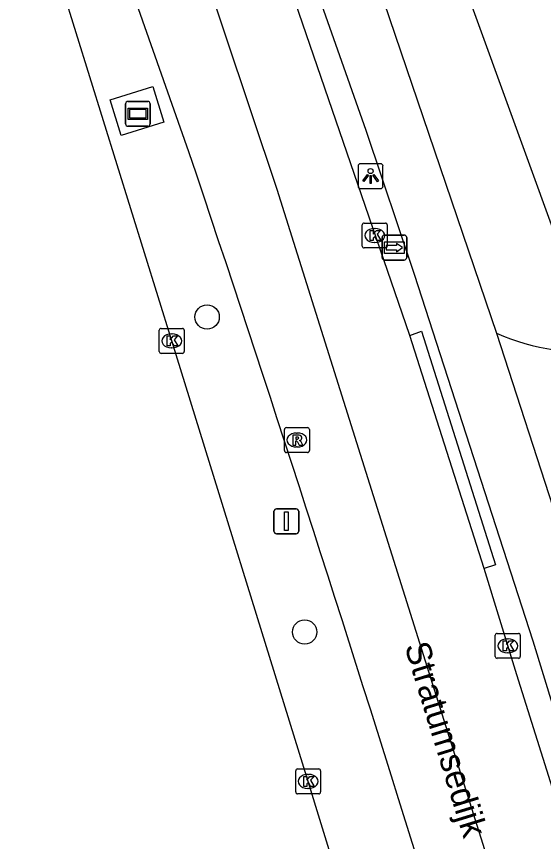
# Model space of a CAD drawing. Extents: x 161801 to 162379, y 382315 to 382832.
# Drawn here: x 161832.9 to 161854.04, y 382445.29 to 382478.37 of the extents above; entities that cross this region are included whole.
import ezdxf

# ---------------------------------------------------------------- set-up
doc = ezdxf.new("R2010")
doc.units = 0
for name, color, linetype in [('IMGEO_Boom', 7, 'Continuous'), ('IMGEO_Fietspad_gesloten', 7, 'Continuous'), ('IMGEO_Kolk', 7, 'Continuous'), ('IMGEO_Lichtpunt', 7, 'Continuous'), ('IMGEO_Openbare_ruimte_label', 7, 'Continuous'), ('IMGEO_OVBaan_gesloten', 7, 'Continuous'), ('IMGEO_Reclamebord', 7, 'Continuous'), ('IMGEO_Rijbaan_lokaal_gesloten', 7, 'Continuous'), ('IMGEO_Rijbaan_lokaal_open', 7, 'Continuous'), ('IMGEO_Rioolput', 7, 'Continuous'), ('IMGEO_Verkeersbordpaal', 7, 'Continuous'), ('IMGEO_Voetpad_gesloten', 7, 'Continuous'), ('IMGEO_Voetpad_open', 7, 'Continuous'), ('IMGEO_Wegwijzer', 7, 'Continuous')]:
    doc.layers.add(name, color=color, linetype=linetype)

msp = doc.modelspace()

# ---------------------------------------------------------------- linework, layer by layer
at = {"layer": 'IMGEO_Boom'}
for centre in [(161840.548, 382466.322), (161844.46, 382453.688)]:
    msp.add_circle(centre, 0.489, dxfattribs=at)
at = {"layer": 'IMGEO_Fietspad_gesloten'}
for points in [[(161826.981, 382537.546), (161840.286, 382500), (161845.368, 382485.66), (161852.152, 382465.672)], [(161874.188, 382385.693), (161862.955, 382422.925), (161853.619, 382453.317), (161848.857, 382468.021), (161846.925, 382473.796), (161837.687, 382500), (161824.606, 382537.105)]]:
    msp.add_lwpolyline(points, dxfattribs=at)
at = {"layer": 'IMGEO_Kolk'}
for p, q in [((161846.768, 382469.164), (161846.768, 382470.016)), ((161846.843, 382470.09), (161847.695, 382470.09)), ((161847.769, 382470.016), (161847.769, 382469.164)), ((161847.256, 382469.87), (161847.281, 382469.87)), ((161847.279, 382469.31), (161847.254, 382469.31)), ((161847.695, 382469.09), (161846.843, 382469.09)), ((161838.628, 382464.936), (161838.628, 382465.788)), ((161838.703, 382465.862), (161839.555, 382465.862)), ((161839.116, 382465.642), (161839.141, 382465.642)), ((161839.629, 382465.788), (161839.629, 382464.936)), ((161839.139, 382465.082), (161839.114, 382465.082)), ((161839.555, 382464.862), (161838.703, 382464.862)), ((161852.103, 382452.707), (161852.103, 382453.559)), ((161852.178, 382453.633), (161853.03, 382453.633)), ((161852.591, 382453.413), (161852.616, 382453.413)), ((161853.104, 382453.559), (161853.104, 382452.707)), ((161852.614, 382452.853), (161852.589, 382452.853)), ((161853.03, 382452.633), (161852.178, 382452.633)), ((161844.099, 382447.273), (161844.099, 382448.125)), ((161844.174, 382448.199), (161845.026, 382448.199)), ((161845.1, 382448.125), (161845.1, 382447.273)), ((161844.587, 382447.979), (161844.612, 382447.979)), ((161844.61, 382447.419), (161844.585, 382447.419)), ((161845.026, 382447.199), (161844.174, 382447.199))]:
    msp.add_line(p, q, dxfattribs=at)
for points in [[(161846.768, 382469.164), (161846.768, 382470.016)], [(161846.843, 382470.09), (161847.695, 382470.09)], [(161847.769, 382470.016), (161847.769, 382469.164)], [(161847.089, 382469.79), (161847.212, 382469.79), (161847.212, 382469.639), (161847.342, 382469.79), (161847.506, 382469.79), (161847.36, 382469.639), (161847.513, 382469.39), (161847.361, 382469.39), (161847.276, 382469.554), (161847.212, 382469.487), (161847.212, 382469.39), (161847.089, 382469.39), (161847.089, 382469.79)], [(161847.695, 382469.09), (161846.843, 382469.09)], [(161838.628, 382464.936), (161838.628, 382465.788)], [(161838.703, 382465.862), (161839.555, 382465.862)], [(161839.629, 382465.788), (161839.629, 382464.936)], [(161838.949, 382465.562), (161839.072, 382465.562), (161839.072, 382465.411), (161839.202, 382465.562), (161839.366, 382465.562), (161839.22, 382465.411), (161839.373, 382465.162), (161839.221, 382465.162), (161839.136, 382465.326), (161839.072, 382465.259), (161839.072, 382465.162), (161838.949, 382465.162), (161838.949, 382465.562)], [(161839.555, 382464.862), (161838.703, 382464.862)], [(161852.103, 382452.707), (161852.103, 382453.559)], [(161852.178, 382453.633), (161853.03, 382453.633)], [(161853.104, 382453.559), (161853.104, 382452.707)], [(161852.424, 382453.333), (161852.547, 382453.333), (161852.547, 382453.182), (161852.677, 382453.333), (161852.841, 382453.333), (161852.695, 382453.182), (161852.848, 382452.933), (161852.696, 382452.933), (161852.611, 382453.097), (161852.547, 382453.03), (161852.547, 382452.933), (161852.424, 382452.933), (161852.424, 382453.333)], [(161853.03, 382452.633), (161852.178, 382452.633)], [(161844.099, 382447.273), (161844.099, 382448.125)], [(161844.174, 382448.199), (161845.026, 382448.199)], [(161845.1, 382448.125), (161845.1, 382447.273)], [(161844.42, 382447.899), (161844.543, 382447.899), (161844.543, 382447.748), (161844.673, 382447.899), (161844.837, 382447.899), (161844.691, 382447.748), (161844.844, 382447.499), (161844.692, 382447.499), (161844.607, 382447.663), (161844.543, 382447.596), (161844.543, 382447.499), (161844.42, 382447.499), (161844.42, 382447.899)], [(161845.026, 382447.199), (161844.174, 382447.199)]]:
    msp.add_lwpolyline(points, dxfattribs=at)
for centre, start, end in [((161846.845, 382470.014), 91.552, 178.448), ((161846.845, 382470.014), 91.552, 178.448), ((161847.693, 382470.014), 1.552, 88.448), ((161847.693, 382470.014), 1.552, 88.448), ((161846.845, 382469.166), 181.552, 268.448), ((161846.845, 382469.166), 181.552, 268.448), ((161847.693, 382469.166), 271.552, 358.448), ((161847.693, 382469.166), 271.552, 358.448), ((161838.705, 382465.786), 91.552, 178.448), ((161838.705, 382465.786), 91.552, 178.448), ((161839.553, 382465.786), 1.552, 88.448), ((161839.553, 382465.786), 1.552, 88.448), ((161838.705, 382464.938), 181.552, 268.448), ((161838.705, 382464.938), 181.552, 268.448), ((161839.553, 382464.938), 271.552, 358.448), ((161839.553, 382464.938), 271.552, 358.448), ((161852.18, 382453.557), 91.552, 178.448), ((161852.18, 382453.557), 91.552, 178.448), ((161853.028, 382453.557), 1.552, 88.448), ((161853.028, 382453.557), 1.552, 88.448), ((161852.18, 382452.709), 181.552, 268.448), ((161852.18, 382452.709), 181.552, 268.448), ((161853.028, 382452.709), 271.552, 358.448), ((161853.028, 382452.709), 271.552, 358.448), ((161844.176, 382448.123), 91.552, 178.448), ((161844.176, 382448.123), 91.552, 178.448), ((161845.024, 382448.123), 1.552, 88.448), ((161845.024, 382448.123), 1.552, 88.448), ((161844.176, 382447.275), 181.552, 268.448), ((161844.176, 382447.275), 181.552, 268.448), ((161845.024, 382447.275), 271.552, 358.448), ((161845.024, 382447.275), 271.552, 358.448)]:
    msp.add_arc(centre, 0.0765, start, end, dxfattribs=at)
for centre, major_axis, ratio, start_param, end_param in [((161847.255, 382469.59), (-0.387, 0.002), 0.722429, 4.712389, 7.853982), ((161847.28, 382469.59), (-0.39, 0.002), 0.717154, 1.570796, 4.712389), ((161839.115, 382465.362), (-0.387, 0.002), 0.722429, 4.712389, 7.853982), ((161839.14, 382465.362), (-0.39, 0.002), 0.717154, 1.570796, 4.712389), ((161852.59, 382453.133), (-0.387, 0.002), 0.722429, 4.712389, 7.853982), ((161852.615, 382453.133), (-0.39, 0.002), 0.717154, 1.570796, 4.712389), ((161844.586, 382447.699), (-0.387, 0.002), 0.722429, 4.712389, 7.853982), ((161844.611, 382447.699), (-0.39, 0.002), 0.717154, 1.570796, 4.712389)]:
    msp.add_ellipse(centre, major_axis=major_axis, ratio=ratio, start_param=start_param, end_param=end_param, dxfattribs=at)
at = {"layer": 'IMGEO_Lichtpunt'}
for p, q in [((161846.604, 382472.375), (161846.604, 382471.568)), ((161846.604, 382472.375), (161846.604, 382471.568)), ((161847.506, 382472.47), (161846.698, 382472.47)), ((161847.506, 382472.47), (161846.698, 382472.47)), ((161847.6, 382471.568), (161847.6, 382472.375)), ((161847.6, 382471.568), (161847.6, 382472.375)), ((161846.698, 382471.474), (161847.506, 382471.474)), ((161846.698, 382471.474), (161847.506, 382471.474))]:
    msp.add_line(p, q, dxfattribs=at)
for points in [[(161846.978, 382472.039), (161847.017, 382472.011), (161846.829, 382471.749), (161846.791, 382471.776), (161846.978, 382472.039)], [(161847.08, 382471.991), (161847.127, 382471.991), (161847.127, 382471.669), (161847.08, 382471.669), (161847.08, 382471.991)], [(161847.19, 382472.011), (161847.228, 382472.038), (161847.415, 382471.776), (161847.376, 382471.748), (161847.19, 382472.011)]]:
    msp.add_lwpolyline(points, dxfattribs=at)
msp.add_circle((161847.103, 382472.173), 0.0994, dxfattribs=at)
for centre, start, end in [((161846.698, 382472.375), 90, 180), ((161846.698, 382472.375), 90, 180), ((161847.506, 382472.375), 0, 90), ((161847.506, 382472.375), 0, 90), ((161846.698, 382471.568), 180, 270), ((161846.698, 382471.568), 180, 270), ((161847.506, 382471.568), 270, 0), ((161847.506, 382471.568), 270, 360)]:
    msp.add_arc(centre, 0.0946, start, end, dxfattribs=at)
at = {"layer": 'IMGEO_OVBaan_gesloten'}
msp.add_lwpolyline([(161855.242, 382413.135), (161855.195, 382413.368), (161849.721, 382431.019), (161844.598, 382447.699), (161839.128, 382465.362), (161833.649, 382483.027), (161828.156, 382500), (161822.731, 382516.012), (161822.311, 382517.164), (161816.518, 382533.648), (161806.006, 382563.637), (161805.816, 382564.034)], dxfattribs=at)
at = {"layer": 'IMGEO_Reclamebord'}
for p, q in [((161837.275, 382474.069), (161837.275, 382474.869)), ((161837.275, 382474.869), (161837.275, 382474.069)), ((161837.375, 382474.969), (161838.165, 382474.969)), ((161838.165, 382474.969), (161837.375, 382474.969)), ((161838.265, 382474.869), (161838.265, 382474.069)), ((161838.265, 382474.069), (161838.265, 382474.869)), ((161838.165, 382473.969), (161837.375, 382473.969)), ((161837.375, 382473.969), (161838.165, 382473.969))]:
    msp.add_line(p, q, dxfattribs=at)
for points in [[(161837.376, 382474.701), (161838.164, 382474.701), (161838.164, 382474.237), (161837.376, 382474.237), (161837.376, 382474.701)], [(161837.441, 382474.636), (161837.441, 382474.302), (161838.099, 382474.302), (161838.099, 382474.636), (161837.441, 382474.636)]]:
    msp.add_lwpolyline(points, dxfattribs=at)
for centre, start, end in [((161837.375, 382474.869), 90, 180), ((161837.375, 382474.869), 90, 180), ((161838.165, 382474.869), 0, 90), ((161838.165, 382474.869), 360, 90), ((161837.375, 382474.069), 180, 270), ((161837.375, 382474.069), 180, 270), ((161838.165, 382474.069), 270, 0), ((161838.165, 382474.069), 270, 0)]:
    msp.add_arc(centre, 0.1, start, end, dxfattribs=at)
at = {"layer": 'IMGEO_Rijbaan_lokaal_gesloten'}
for points in [[(161839.819, 382472.947), (161833.175, 382491.839), (161830.261, 382500), (161816.839, 382537.592), (161807.218, 382564.539), (161807.037, 382565.026)], [(161880.89, 382348.212), (161873.956, 382371.495), (161860.968, 382415.409), (161843.36, 382471.44), (161833.869, 382499.799), (161823.261, 382529.817), (161819.934, 382538.863), (161819.264, 382540.686)], [(161848.679, 382465.577), (161843.633, 382480.256), (161841.564, 382486.151), (161841.51, 382486.347)], [(161851.654, 382456.235), (161848.679, 382465.577)], [(161873.202, 382385.401), (161872.637, 382387.265), (161867.36, 382404.961), (161857.164, 382438.4), (161854.775, 382446.241), (161852.968, 382451.967), (161851.654, 382456.235)]]:
    msp.add_lwpolyline(points, dxfattribs=at)
msp.add_arc((160592.375, 382054.537), 1315.744, 17.231819, 18.542176, dxfattribs=at)
at = {"layer": 'IMGEO_Rijbaan_lokaal_open'}
msp.add_lwpolyline([(161852.152, 382465.672), (161854.566, 382458.22)], dxfattribs=at)
msp.add_arc((161855.658, 382473.49), 8.568, 245.8453, 278.0852, dxfattribs=at)
at = {"layer": 'IMGEO_Rioolput'}
for p, q in [((161843.65, 382460.962), (161843.65, 382461.814)), ((161843.725, 382461.888), (161844.577, 382461.888)), ((161844.138, 382461.668), (161844.163, 382461.668)), ((161844.651, 382461.814), (161844.651, 382460.962)), ((161844.161, 382461.108), (161844.136, 382461.108)), ((161844.577, 382460.888), (161843.725, 382460.888))]:
    msp.add_line(p, q, dxfattribs=at)
for points in [[(161843.65, 382460.962), (161843.65, 382461.814)], [(161843.725, 382461.888), (161844.577, 382461.888)], [(161844.651, 382461.814), (161844.651, 382460.962)], [(161844.239, 382461.586), (161843.987, 382461.588), (161843.987, 382461.188)], [(161843.987, 382461.188), (161844.111, 382461.188), (161844.111, 382461.35), (161844.122, 382461.35)], [(161844.165, 382461.507), (161844.111, 382461.507), (161844.111, 382461.426)], [(161844.111, 382461.426), (161844.163, 382461.426)], [(161844.169, 382461.321), (161844.24, 382461.188), (161844.38, 382461.188), (161844.315, 382461.314)], [(161844.577, 382460.888), (161843.725, 382460.888)]]:
    msp.add_lwpolyline(points, dxfattribs=at)
for centre, radius, start, end in [((161843.727, 382461.812), 0.0765, 91.552, 178.448), ((161843.727, 382461.812), 0.0765, 91.552, 178.448), ((161844.575, 382461.812), 0.0765, 1.552, 88.448), ((161844.575, 382461.812), 0.0765, 1.552, 88.448), ((161844.121, 382461.297), 0.0533, 26.0293, 88.6989), ((161844.147, 382461.615), 0.19, 274.7715, 282.9687), ((161844.171, 382461.411), 0.0964, 77.0061, 93.1865), ((161844.185, 382461.468), 0.0378, 276.6634, 79.6772), ((161844.238, 382461.476), 0.109, 350.3612, 89.416), ((161844.236, 382461.476), 0.112, 277.5842, 350.9817), ((161844.22, 382461.261), 0.108, 29.5134, 73.7905), ((161843.727, 382460.964), 0.0765, 181.552, 268.448), ((161843.727, 382460.964), 0.0765, 181.552, 268.448), ((161844.575, 382460.964), 0.0765, 271.552, 358.448), ((161844.575, 382460.964), 0.0765, 271.552, 358.448)]:
    msp.add_arc(centre, radius, start, end, dxfattribs=at)
for centre, major_axis, ratio, start_param, end_param in [((161844.137, 382461.388), (-0.387, 0.002), 0.722429, 4.712389, 7.853982), ((161844.162, 382461.388), (-0.39, 0.002), 0.717154, 1.570796, 4.712389)]:
    msp.add_ellipse(centre, major_axis=major_axis, ratio=ratio, start_param=start_param, end_param=end_param, dxfattribs=at)
at = {"layer": 'IMGEO_Verkeersbordpaal'}
for p, q in [((161843.229, 382457.728), (161843.229, 382458.528)), ((161843.229, 382458.528), (161843.229, 382457.728)), ((161843.329, 382458.628), (161844.119, 382458.628)), ((161844.119, 382458.628), (161843.329, 382458.628)), ((161844.219, 382458.528), (161844.219, 382457.728)), ((161844.219, 382457.728), (161844.219, 382458.528)), ((161844.119, 382457.628), (161843.329, 382457.628)), ((161843.329, 382457.628), (161844.119, 382457.628))]:
    msp.add_line(p, q, dxfattribs=at)
msp.add_lwpolyline([(161843.649, 382458.503), (161843.799, 382458.503), (161843.799, 382457.753), (161843.649, 382457.753), (161843.649, 382458.503)], dxfattribs=at)
for centre, start, end in [((161843.329, 382458.528), 90, 180), ((161843.329, 382458.528), 90, 180), ((161844.119, 382458.528), 0, 90), ((161844.119, 382458.528), 360, 90), ((161843.329, 382457.728), 180, 270), ((161843.329, 382457.728), 180, 270), ((161844.119, 382457.728), 270, 0), ((161844.119, 382457.728), 270, 0)]:
    msp.add_arc(centre, 0.1, start, end, dxfattribs=at)
at = {"layer": 'IMGEO_Voetpad_gesloten'}
msp.add_lwpolyline([(161836.659, 382475.033), (161838.377, 382475.565), (161838.819, 382474.137), (161837.101, 382473.605), (161836.659, 382475.033)], dxfattribs=at)
at = {"layer": 'IMGEO_Voetpad_open'}
for points in [[(161851.001, 382479.247), (161854.879, 382468.561)], [(161848.679, 382465.577), (161849.143, 382465.749), (161852.11, 382456.387), (161851.654, 382456.235)]]:
    msp.add_lwpolyline(points, dxfattribs=at)
at = {"layer": 'IMGEO_Wegwijzer'}
for p, q in [((161847.661, 382469.605), (161848.451, 382469.605)), ((161848.451, 382469.605), (161847.661, 382469.605)), ((161847.561, 382468.705), (161847.561, 382469.505)), ((161847.561, 382469.505), (161847.561, 382468.705)), ((161848.551, 382469.505), (161848.551, 382468.705)), ((161848.551, 382468.705), (161848.551, 382469.505)), ((161848.451, 382468.605), (161847.661, 382468.605)), ((161847.661, 382468.605), (161848.451, 382468.605))]:
    msp.add_line(p, q, dxfattribs=at)
for points in [[(161847.662, 382469.337), (161848.45, 382469.337), (161848.45, 382468.873), (161847.662, 382468.873), (161847.662, 382469.337)], [(161847.727, 382469.189), (161847.727, 382469.105), (161847.727, 382469.021), (161848.138, 382469.021), (161848.138, 382468.938), (161848.385, 382469.105), (161848.138, 382469.272), (161848.138, 382469.189), (161847.727, 382469.189)]]:
    msp.add_lwpolyline(points, dxfattribs=at)
for centre, start, end in [((161847.661, 382469.505), 90, 180), ((161847.661, 382469.505), 90, 180), ((161848.451, 382469.505), 0, 90), ((161848.451, 382469.505), 360, 90), ((161847.661, 382468.705), 180, 270), ((161847.661, 382468.705), 180, 270), ((161848.451, 382468.705), 270, 0), ((161848.451, 382468.705), 270, 0)]:
    msp.add_arc(centre, 0.1, start, end, dxfattribs=at)

# ---------------------------------------------------------------- texts
at = {"layer": 'IMGEO_Openbare_ruimte_label'}
msp.add_text('Stratumsedijk', height=1, rotation=287.0943, dxfattribs=at).set_placement((161848.456, 382453.119))

doc.saveas('drawing.dxf')
